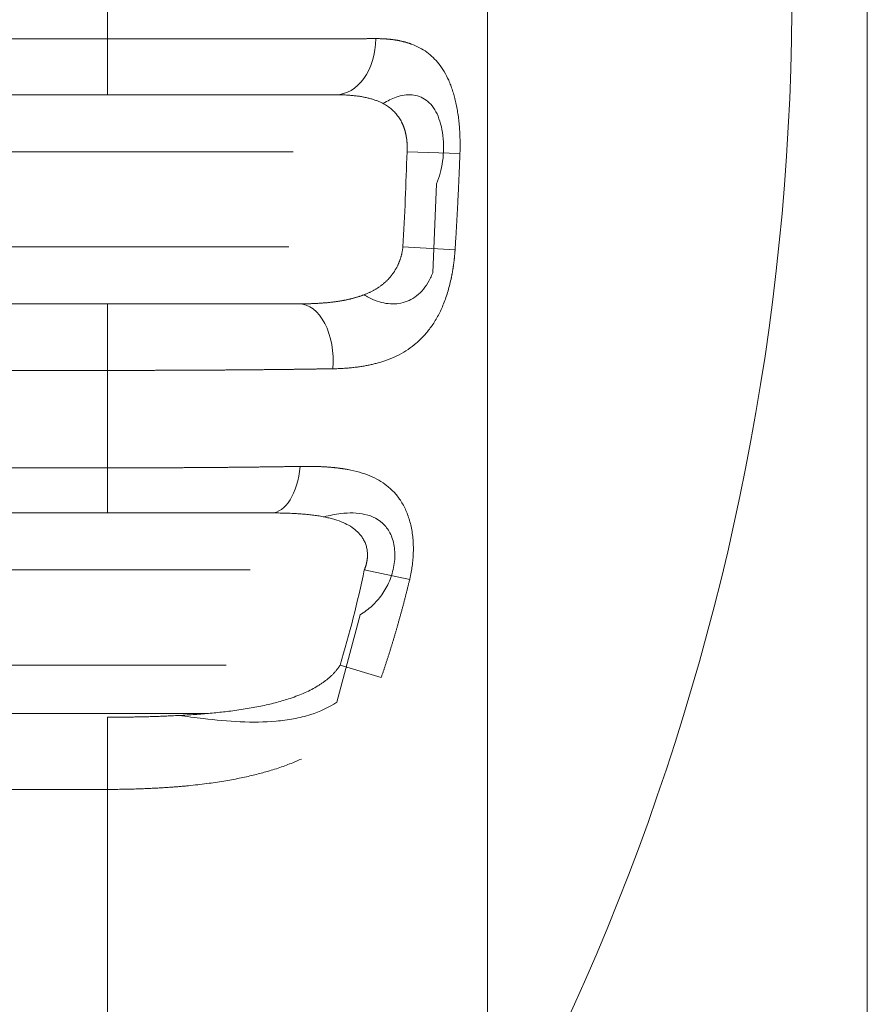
# Model space of a CAD drawing. Header units: millimetres. Extents: x 25069 to 61396, y 8621 to 21558.
# Tile 626 of 656: x 59275 to 59297, y 15368 to 15394. Entities that reach past the tile are written whole.
import ezdxf

# ---------------------------------------------------------------- set-up
doc = ezdxf.new("R2010")
doc.units = ezdxf.units.MM
doc.layers.add('10', color=7, linetype='Continuous')

msp = doc.modelspace()

# ---------------------------------------------------------------- linework, layer by layer
at = {"layer": '10', "color": 7, "linetype": 'Continuous', "lineweight": 20}
for p, q in [((59297.093, 15454.872), (59297.093, 15334.872)), ((59287.093, 15430.082), (59287.093, 15359.662)), ((59277.093, 15393.59), (59277.093, 15396.154)), ((59194.106, 15393.59), (59277.093, 15393.59)), ((59277.093, 15393.59), (59277.093, 15392.122)), ((59283.115, 15392.122), (59190.036, 15392.122)), ((59277.093, 15392.122), (59190.704, 15392.122)), ((59281.98, 15390.622), (59192.636, 15390.622)), ((59286.372, 15390.577), (59284.98, 15390.622)), ((59285.656, 15387.442), (59285.758, 15389.783)), ((59192.637, 15388.122), (59281.87, 15388.122)), ((59286.244, 15388.045), (59284.872, 15388.122)), ((59190.036, 15386.622), (59282.155, 15386.622)), ((59190.488, 15386.622), (59277.093, 15386.622)), ((59277.093, 15386.622), (59190.49, 15386.622)), ((59277.093, 15384.872), (59277.093, 15386.622)), ((59277.093, 15384.872), (59193.886, 15384.872)), ((59277.093, 15382.308), (59277.093, 15384.872)), ((59193.753, 15382.308), (59277.093, 15382.308)), ((59277.093, 15382.308), (59277.093, 15381.122)), ((59281.429, 15381.122), (59190.036, 15381.122)), ((59277.093, 15381.122), (59190.36, 15381.122)), ((59277.093, 15381.122), (59281.407, 15381.122)), ((59280.855, 15379.622), (59192.636, 15379.622)), ((59285.049, 15379.371), (59283.855, 15379.622)), ((59283.136, 15376.146), (59283.743, 15378.444)), ((59192.636, 15377.122), (59280.218, 15377.122)), ((59284.3, 15376.792), (59283.219, 15377.122)), ((59279.727, 15375.847), (59189.826, 15375.847)), ((59277.093, 15373.85), (59277.093, 15375.749)), ((59277.093, 15373.85), (59193.09, 15373.85)), ((59277.093, 15352.62), (59277.093, 15373.85))]:
    msp.add_line(p, q, dxfattribs=at)
msp.add_arc((59230.093, 15394.872), 65.014, 112.65187, 90, dxfattribs=at)
for centre, major_axis, ratio, start_param, end_param in [((59283.1, 15393.622), (0, 1.5), 0.706778, 3.141593, 4.696599), ((59282.136, 15385.122), (0, -1.5), 0.599023, 1.432276, 3.141593), ((59281.407, 15382.622), (0, 1.5), 0.516299, 3.141593, 4.527196)]:
    msp.add_ellipse(centre, major_axis=major_axis, ratio=ratio, start_param=start_param, end_param=end_param, dxfattribs=at)
for points, knots in [([(59277.093, 15393.59), (59277.11, 15393.59), (59277.142, 15393.59), (59277.19, 15393.59), (59277.238, 15393.59), (59277.287, 15393.59), (59277.335, 15393.59), (59277.383, 15393.59), (59277.431, 15393.59), (59277.48, 15393.59), (59277.528, 15393.59), (59277.576, 15393.59), (59277.624, 15393.59), (59277.673, 15393.59), (59277.721, 15393.59), (59277.769, 15393.59), (59277.817, 15393.59), (59277.866, 15393.59), (59277.914, 15393.59), (59277.962, 15393.59), (59278.01, 15393.59), (59278.058, 15393.59), (59278.107, 15393.59), (59278.155, 15393.59), (59278.203, 15393.59), (59278.251, 15393.59), (59278.299, 15393.59), (59278.347, 15393.59), (59278.395, 15393.59), (59278.443, 15393.59), (59278.491, 15393.59), (59278.539, 15393.59), (59278.587, 15393.59), (59278.635, 15393.59), (59278.683, 15393.59), (59278.731, 15393.59), (59278.778, 15393.59), (59278.826, 15393.59), (59278.874, 15393.59), (59278.922, 15393.59), (59278.969, 15393.59), (59279.017, 15393.59), (59279.064, 15393.59), (59279.112, 15393.59), (59279.159, 15393.59), (59279.207, 15393.59), (59279.254, 15393.59), (59279.302, 15393.59), (59279.349, 15393.591), (59279.396, 15393.591), (59279.443, 15393.591), (59279.491, 15393.591), (59279.538, 15393.591), (59279.585, 15393.591), (59279.632, 15393.591), (59279.679, 15393.591), (59279.726, 15393.591), (59279.773, 15393.591), (59279.819, 15393.591), (59279.866, 15393.591), (59279.913, 15393.591), (59279.959, 15393.591), (59280.006, 15393.591), (59280.052, 15393.591), (59280.099, 15393.591), (59280.145, 15393.591), (59280.191, 15393.591), (59280.238, 15393.591), (59280.284, 15393.591), (59280.33, 15393.591), (59280.376, 15393.591), (59280.422, 15393.591), (59280.468, 15393.591), (59280.514, 15393.591), (59280.559, 15393.591), (59280.605, 15393.592), (59280.651, 15393.592), (59280.696, 15393.592), (59280.741, 15393.592), (59280.787, 15393.592), (59280.832, 15393.592), (59280.877, 15393.592), (59280.922, 15393.592), (59280.967, 15393.592), (59281.012, 15393.592), (59281.057, 15393.592), (59281.102, 15393.592), (59281.146, 15393.592), (59281.191, 15393.592), (59281.235, 15393.592), (59281.28, 15393.592), (59281.324, 15393.592), (59281.368, 15393.592), (59281.412, 15393.593), (59281.456, 15393.593), (59281.5, 15393.593), (59281.544, 15393.593), (59281.587, 15393.593), (59281.631, 15393.593), (59281.675, 15393.593), (59281.718, 15393.593), (59281.761, 15393.593), (59281.804, 15393.593), (59281.847, 15393.593), (59281.89, 15393.593), (59281.933, 15393.593), (59281.976, 15393.593), (59282.019, 15393.593), (59282.061, 15393.593), (59282.103, 15393.594), (59282.146, 15393.594), (59282.188, 15393.594), (59282.23, 15393.594), (59282.272, 15393.594), (59282.314, 15393.594), (59282.355, 15393.594), (59282.397, 15393.594), (59282.438, 15393.594), (59282.48, 15393.594), (59282.521, 15393.594), (59282.562, 15393.594), (59282.603, 15393.594), (59282.644, 15393.595), (59282.684, 15393.595), (59282.725, 15393.595), (59282.765, 15393.595), (59282.806, 15393.595), (59282.846, 15393.595), (59282.886, 15393.595), (59282.926, 15393.595), (59282.965, 15393.595), (59283.005, 15393.595), (59283.045, 15393.595), (59283.084, 15393.595), (59283.123, 15393.596), (59283.162, 15393.596), (59283.201, 15393.596), (59283.24, 15393.596), (59283.279, 15393.596), (59283.317, 15393.596), (59283.355, 15393.596), (59283.394, 15393.596), (59283.432, 15393.596), (59283.47, 15393.596), (59283.507, 15393.596), (59283.545, 15393.597), (59283.582, 15393.597), (59283.62, 15393.597), (59283.657, 15393.597), (59283.694, 15393.597), (59283.731, 15393.597), (59283.767, 15393.597), (59283.804, 15393.597), (59283.84, 15393.597), (59283.876, 15393.597), (59283.913, 15393.597), (59283.948, 15393.598), (59283.984, 15393.598), (59284.02, 15393.598), (59284.055, 15393.598), (59284.09, 15393.598), (59284.125, 15393.598), (59284.149, 15393.598), (59284.16, 15393.598)], [0, 0, 0, 0, 0.00615, 0.012301, 0.018453, 0.024605, 0.030758, 0.036912, 0.043067, 0.049222, 0.055378, 0.061535, 0.067693, 0.073851, 0.08001, 0.08617, 0.092331, 0.098493, 0.104655, 0.110818, 0.116982, 0.123146, 0.129311, 0.135478, 0.141644, 0.147812, 0.15398, 0.160149, 0.166319, 0.17249, 0.178661, 0.184834, 0.191007, 0.19718, 0.203355, 0.20953, 0.215706, 0.221883, 0.22806, 0.234238, 0.240417, 0.246597, 0.252778, 0.258959, 0.265141, 0.271324, 0.277508, 0.283692, 0.289877, 0.296063, 0.30225, 0.308437, 0.314625, 0.320814, 0.327004, 0.333195, 0.339386, 0.345578, 0.351771, 0.357964, 0.364159, 0.370354, 0.37655, 0.382746, 0.388944, 0.395142, 0.401341, 0.40754, 0.413741, 0.419942, 0.426144, 0.432346, 0.43855, 0.444754, 0.450959, 0.457165, 0.463372, 0.469579, 0.475787, 0.481996, 0.488205, 0.494416, 0.500627, 0.506839, 0.513051, 0.519265, 0.525479, 0.531694, 0.53791, 0.544126, 0.550344, 0.556562, 0.56278, 0.569, 0.57522, 0.581441, 0.587663, 0.593886, 0.600109, 0.606333, 0.612558, 0.618784, 0.62501, 0.631238, 0.637466, 0.643694, 0.649924, 0.656154, 0.662385, 0.668617, 0.674849, 0.681083, 0.687317, 0.693552, 0.699787, 0.706024, 0.712261, 0.718499, 0.724738, 0.730977, 0.737217, 0.743458, 0.7497, 0.755943, 0.762186, 0.76843, 0.774675, 0.780921, 0.787167, 0.793414, 0.799662, 0.805911, 0.81216, 0.81841, 0.824661, 0.830913, 0.837165, 0.843419, 0.849673, 0.855928, 0.862183, 0.86844, 0.874697, 0.880955, 0.887213, 0.893473, 0.899733, 0.905994, 0.912255, 0.918518, 0.924781, 0.931045, 0.93731, 0.943575, 0.949842, 0.956109, 0.962377, 0.968645, 0.974915, 0.981185, 0.987456, 0.993728, 1, 1, 1, 1]), ([(59284.16, 15393.598), (59284.169, 15393.598), (59284.188, 15393.598), (59284.215, 15393.598), (59284.242, 15393.598), (59284.268, 15393.597), (59284.295, 15393.596), (59284.321, 15393.595), (59284.347, 15393.594), (59284.373, 15393.593), (59284.399, 15393.591), (59284.424, 15393.59), (59284.449, 15393.588), (59284.474, 15393.586), (59284.499, 15393.584), (59284.524, 15393.581), (59284.548, 15393.579), (59284.572, 15393.576), (59284.596, 15393.573), (59284.62, 15393.57), (59284.643, 15393.567), (59284.667, 15393.563), (59284.69, 15393.559), (59284.713, 15393.556), (59284.736, 15393.552), (59284.758, 15393.547), (59284.78, 15393.543), (59284.803, 15393.538), (59284.825, 15393.534), (59284.846, 15393.529), (59284.868, 15393.524), (59284.889, 15393.518), (59284.91, 15393.513), (59284.931, 15393.507), (59284.952, 15393.501), (59284.973, 15393.495), (59284.993, 15393.489), (59285.014, 15393.483), (59285.034, 15393.476), (59285.054, 15393.47), (59285.073, 15393.463), (59285.161, 15393.431), (59285.308, 15393.366), (59285.499, 15393.248), (59285.669, 15393.106), (59285.823, 15392.937), (59285.959, 15392.738), (59286.06, 15392.543), (59286.13, 15392.373), (59286.178, 15392.236), (59286.221, 15392.094), (59286.259, 15391.945), (59286.291, 15391.789), (59286.319, 15391.626), (59286.341, 15391.459), (59286.354, 15391.33), (59286.36, 15391.242), (59286.364, 15391.195), (59286.367, 15391.148), (59286.369, 15391.101), (59286.371, 15391.054), (59286.373, 15391.007), (59286.374, 15390.959), (59286.375, 15390.912), (59286.376, 15390.864), (59286.376, 15390.817), (59286.376, 15390.769), (59286.376, 15390.721), (59286.375, 15390.673), (59286.374, 15390.625), (59286.373, 15390.593), (59286.372, 15390.577)], [0, 0, 0, 0, 0.006718, 0.013409, 0.020073, 0.026711, 0.033321, 0.039905, 0.046462, 0.052993, 0.059498, 0.065977, 0.07243, 0.078857, 0.085259, 0.091636, 0.097988, 0.104315, 0.110617, 0.116895, 0.123149, 0.129378, 0.135583, 0.141765, 0.147923, 0.154057, 0.160169, 0.166257, 0.172323, 0.178366, 0.184386, 0.190385, 0.196361, 0.202316, 0.208249, 0.214161, 0.220052, 0.225921, 0.23177, 0.237599, 0.243407, 0.249196, 0.315362, 0.378896, 0.440215, 0.499773, 0.563165, 0.624673, 0.656629, 0.688068, 0.719123, 0.749935, 0.781689, 0.81303, 0.844133, 0.875179, 0.883577, 0.891947, 0.900294, 0.908621, 0.916932, 0.925231, 0.933522, 0.941808, 0.950093, 0.958381, 0.966676, 0.974981, 0.983302, 0.99164, 1, 1, 1, 1]), ([(59283.1, 15392.122), (59282.704, 15392.122), (59282.267, 15392.122), (59281.344, 15392.122), (59280.857, 15392.122), (59280.086, 15392.122), (59279.821, 15392.122), (59279.288, 15392.122), (59279.019, 15392.122), (59278.205, 15392.122), (59277.654, 15392.122), (59277.093, 15392.122)], [0, 0, 0, 0, 0.25, 0.25, 0.5, 0.5, 0.625, 0.625, 0.75, 0.75, 1, 1, 1, 1]), ([(59284.98, 15390.622), (59284.981, 15390.628), (59284.981, 15390.64), (59284.982, 15390.657), (59284.983, 15390.675), (59284.983, 15390.692), (59284.984, 15390.71), (59284.984, 15390.727), (59284.984, 15390.745), (59284.984, 15390.762), (59284.983, 15390.78), (59284.983, 15390.797), (59284.982, 15390.814), (59284.982, 15390.831), (59284.98, 15390.848), (59284.979, 15390.866), (59284.978, 15390.883), (59284.976, 15390.9), (59284.975, 15390.917), (59284.973, 15390.933), (59284.971, 15390.95), (59284.969, 15390.967), (59284.966, 15390.984), (59284.964, 15391), (59284.961, 15391.017), (59284.958, 15391.033), (59284.955, 15391.05), (59284.952, 15391.066), (59284.949, 15391.082), (59284.945, 15391.098), (59284.941, 15391.114), (59284.937, 15391.13), (59284.933, 15391.146), (59284.929, 15391.162), (59284.925, 15391.178), (59284.92, 15391.193), (59284.915, 15391.209), (59284.91, 15391.224), (59284.905, 15391.239), (59284.9, 15391.255), (59284.894, 15391.27), (59284.889, 15391.285), (59284.883, 15391.3), (59284.877, 15391.314), (59284.871, 15391.329), (59284.865, 15391.344), (59284.858, 15391.358), (59284.835, 15391.409), (59284.789, 15391.492), (59284.713, 15391.599), (59284.625, 15391.697), (59284.523, 15391.784), (59284.438, 15391.841), (59284.375, 15391.878), (59284.338, 15391.897), (59284.3, 15391.916), (59284.261, 15391.934), (59284.22, 15391.951), (59284.179, 15391.967), (59284.136, 15391.983), (59284.092, 15391.997), (59284.047, 15392.011), (59284.001, 15392.024), (59283.953, 15392.036), (59283.905, 15392.048), (59283.855, 15392.058), (59283.804, 15392.068), (59283.752, 15392.077), (59283.699, 15392.085), (59283.644, 15392.092), (59283.588, 15392.098), (59283.531, 15392.104), (59283.473, 15392.109), (59283.414, 15392.113), (59283.354, 15392.116), (59283.292, 15392.119), (59283.229, 15392.121), (59283.165, 15392.122), (59283.122, 15392.122), (59283.1, 15392.122)], [0, 0, 0, 0, 0.005515, 0.011019, 0.016512, 0.021996, 0.027472, 0.032938, 0.038396, 0.043847, 0.049291, 0.054728, 0.06016, 0.065585, 0.071006, 0.076423, 0.081836, 0.087245, 0.092652, 0.098056, 0.103459, 0.10886, 0.114261, 0.119662, 0.125063, 0.130465, 0.135869, 0.141274, 0.146683, 0.152094, 0.157509, 0.162928, 0.168352, 0.173782, 0.179217, 0.184658, 0.190106, 0.195562, 0.201025, 0.206497, 0.211978, 0.217468, 0.222968, 0.228479, 0.234001, 0.239534, 0.245079, 0.250636, 0.298267, 0.346812, 0.396575, 0.447837, 0.500855, 0.516811, 0.532992, 0.549404, 0.566052, 0.58294, 0.600074, 0.617458, 0.635095, 0.652992, 0.67115, 0.689575, 0.708269, 0.727236, 0.74648, 0.766003, 0.78581, 0.805901, 0.826281, 0.846952, 0.867917, 0.889177, 0.910736, 0.932596, 0.954758, 0.977226, 1, 1, 1, 1]), ([(59284.351, 15391.89), (59284.464, 15391.963), (59284.579, 15392.02), (59284.836, 15392.108), (59284.979, 15392.13), (59285.245, 15392.108), (59285.372, 15392.064), (59285.595, 15391.898), (59285.694, 15391.775), (59285.806, 15391.538), (59285.838, 15391.449), (59285.89, 15391.257), (59285.91, 15391.155), (59285.948, 15390.832), (59285.947, 15390.598), (59285.902, 15390.264), (59285.881, 15390.158), (59285.828, 15389.96), (59285.795, 15389.867), (59285.758, 15389.783)], [0, 0, 0, 0, 0.116473, 0.116473, 0.264242, 0.264242, 0.412012, 0.412012, 0.559781, 0.559781, 0.633666, 0.633666, 0.70755, 0.70755, 0.85532, 0.85532, 0.929204, 0.929204, 1, 1, 1, 1]), ([(59286.372, 15390.577), (59286.37, 15390.524), (59286.366, 15390.418), (59286.36, 15390.259), (59286.353, 15390.1), (59286.346, 15389.942), (59286.339, 15389.783), (59286.332, 15389.625), (59286.324, 15389.466), (59286.317, 15389.308), (59286.308, 15389.15), (59286.3, 15388.992), (59286.291, 15388.834), (59286.283, 15388.676), (59286.273, 15388.518), (59286.264, 15388.361), (59286.254, 15388.203), (59286.247, 15388.098), (59286.244, 15388.045)], [0, 0, 0, 0, 0.062785, 0.125525, 0.188222, 0.250877, 0.313492, 0.376068, 0.438606, 0.501108, 0.563576, 0.626011, 0.688414, 0.750786, 0.81313, 0.875445, 0.937735, 1, 1, 1, 1]), ([(59282.136, 15386.622), (59282.151, 15386.622), (59282.182, 15386.622), (59282.227, 15386.622), (59282.271, 15386.623), (59282.315, 15386.623), (59282.359, 15386.624), (59282.402, 15386.625), (59282.445, 15386.627), (59282.488, 15386.628), (59282.53, 15386.63), (59282.572, 15386.632), (59282.614, 15386.634), (59282.655, 15386.636), (59282.695, 15386.639), (59282.736, 15386.642), (59282.776, 15386.645), (59282.815, 15386.648), (59282.855, 15386.651), (59282.893, 15386.655), (59282.932, 15386.659), (59282.97, 15386.663), (59283.008, 15386.667), (59283.045, 15386.672), (59283.082, 15386.677), (59283.118, 15386.682), (59283.154, 15386.687), (59283.19, 15386.692), (59283.226, 15386.698), (59283.261, 15386.704), (59283.295, 15386.71), (59283.329, 15386.717), (59283.363, 15386.723), (59283.397, 15386.73), (59283.43, 15386.737), (59283.463, 15386.745), (59283.495, 15386.752), (59283.527, 15386.76), (59283.558, 15386.768), (59283.59, 15386.777), (59283.62, 15386.785), (59283.651, 15386.794), (59283.681, 15386.803), (59283.711, 15386.812), (59283.74, 15386.822), (59283.769, 15386.832), (59283.797, 15386.842), (59283.828, 15386.853), (59283.861, 15386.866), (59283.896, 15386.88), (59283.93, 15386.894), (59283.964, 15386.909), (59283.997, 15386.925), (59284.03, 15386.94), (59284.062, 15386.957), (59284.093, 15386.973), (59284.124, 15386.99), (59284.154, 15387.008), (59284.184, 15387.026), (59284.212, 15387.044), (59284.241, 15387.063), (59284.268, 15387.082), (59284.296, 15387.102), (59284.322, 15387.122), (59284.348, 15387.143), (59284.373, 15387.164), (59284.398, 15387.185), (59284.422, 15387.207), (59284.445, 15387.229), (59284.468, 15387.252), (59284.49, 15387.275), (59284.512, 15387.298), (59284.533, 15387.322), (59284.553, 15387.346), (59284.573, 15387.371), (59284.592, 15387.395), (59284.61, 15387.421), (59284.628, 15387.447), (59284.646, 15387.473), (59284.662, 15387.499), (59284.678, 15387.526), (59284.694, 15387.553), (59284.709, 15387.58), (59284.723, 15387.608), (59284.737, 15387.636), (59284.75, 15387.665), (59284.762, 15387.694), (59284.774, 15387.723), (59284.785, 15387.752), (59284.796, 15387.782), (59284.806, 15387.811), (59284.815, 15387.841), (59284.824, 15387.872), (59284.832, 15387.902), (59284.839, 15387.933), (59284.846, 15387.964), (59284.853, 15387.995), (59284.858, 15388.027), (59284.863, 15388.058), (59284.868, 15388.09), (59284.87, 15388.111), (59284.872, 15388.122)], [0, 0, 0, 0, 0.012769, 0.025449, 0.03804, 0.050543, 0.062957, 0.075284, 0.087522, 0.099673, 0.111737, 0.123713, 0.135603, 0.147406, 0.159122, 0.170752, 0.182296, 0.193755, 0.205128, 0.216416, 0.227618, 0.238737, 0.249771, 0.260721, 0.271587, 0.28237, 0.29307, 0.303686, 0.314221, 0.324673, 0.335044, 0.345333, 0.355542, 0.365669, 0.375716, 0.385684, 0.395572, 0.405381, 0.415111, 0.424763, 0.434337, 0.443834, 0.453254, 0.462598, 0.471866, 0.481058, 0.490176, 0.499219, 0.510741, 0.522152, 0.533453, 0.544645, 0.555729, 0.566708, 0.577581, 0.588352, 0.599021, 0.60959, 0.62006, 0.630434, 0.640713, 0.650899, 0.660993, 0.670998, 0.680915, 0.690746, 0.700494, 0.710161, 0.719748, 0.729257, 0.738692, 0.748054, 0.757346, 0.76657, 0.775729, 0.784824, 0.793859, 0.802836, 0.811758, 0.820628, 0.829448, 0.838221, 0.84695, 0.855638, 0.864288, 0.872902, 0.881484, 0.890037, 0.898564, 0.907068, 0.915552, 0.92402, 0.932473, 0.940917, 0.949353, 0.957786, 0.966217, 0.974651, 0.983091, 0.991539, 1, 1, 1, 1]), ([(59286.244, 15388.045), (59286.244, 15388.037), (59286.242, 15388.02), (59286.241, 15387.995), (59286.239, 15387.969), (59286.237, 15387.944), (59286.234, 15387.919), (59286.232, 15387.893), (59286.23, 15387.868), (59286.227, 15387.843), (59286.225, 15387.818), (59286.222, 15387.792), (59286.219, 15387.767), (59286.216, 15387.742), (59286.213, 15387.717), (59286.21, 15387.692), (59286.207, 15387.667), (59286.203, 15387.642), (59286.2, 15387.617), (59286.196, 15387.592), (59286.192, 15387.567), (59286.188, 15387.543), (59286.184, 15387.518), (59286.18, 15387.493), (59286.176, 15387.468), (59286.172, 15387.443), (59286.167, 15387.419), (59286.163, 15387.394), (59286.158, 15387.369), (59286.153, 15387.345), (59286.148, 15387.32), (59286.143, 15387.295), (59286.126, 15387.219), (59286.096, 15387.091), (59286.046, 15386.917), (59285.99, 15386.747), (59285.927, 15386.585), (59285.859, 15386.432), (59285.785, 15386.287), (59285.703, 15386.148), (59285.589, 15385.976), (59285.431, 15385.781), (59285.227, 15385.585), (59285.007, 15385.418), (59284.77, 15385.279), (59284.508, 15385.161), (59284.303, 15385.093), (59284.17, 15385.056), (59284.119, 15385.043), (59284.066, 15385.031), (59284.013, 15385.019), (59283.959, 15385.007), (59283.904, 15384.997), (59283.847, 15384.987), (59283.79, 15384.977), (59283.732, 15384.968), (59283.673, 15384.96), (59283.613, 15384.953), (59283.552, 15384.946), (59283.49, 15384.94), (59283.427, 15384.934), (59283.363, 15384.929), (59283.297, 15384.925), (59283.231, 15384.921), (59283.164, 15384.918), (59283.096, 15384.916), (59283.049, 15384.915), (59283.026, 15384.915)], [0, 0, 0, 0, 0.004019, 0.008035, 0.012048, 0.01606, 0.02007, 0.024079, 0.028087, 0.032096, 0.036105, 0.040115, 0.044127, 0.04814, 0.052157, 0.056176, 0.060199, 0.064225, 0.068256, 0.072292, 0.076334, 0.080382, 0.084435, 0.088496, 0.092564, 0.09664, 0.100725, 0.104818, 0.10892, 0.113032, 0.117155, 0.121287, 0.125431, 0.156053, 0.186947, 0.218282, 0.250221, 0.280751, 0.311723, 0.343252, 0.375447, 0.436691, 0.500407, 0.55901, 0.62001, 0.683713, 0.750388, 0.761728, 0.773183, 0.784753, 0.796439, 0.808243, 0.820166, 0.832207, 0.844369, 0.856653, 0.869058, 0.881586, 0.894238, 0.907014, 0.919916, 0.932944, 0.946098, 0.959381, 0.972791, 0.986331, 1, 1, 1, 1]), ([(59285.656, 15387.442), (59285.637, 15387.394), (59285.617, 15387.347), (59285.51, 15387.125), (59285.401, 15386.98), (59285.155, 15386.765), (59285.018, 15386.695), (59284.729, 15386.618), (59284.579, 15386.612), (59284.273, 15386.658), (59284.12, 15386.709), (59283.93, 15386.81), (59283.888, 15386.834), (59283.848, 15386.861)], [0, 0, 0, 0, 0.054809, 0.054809, 0.275705, 0.275705, 0.496601, 0.496601, 0.717497, 0.717497, 0.938392, 0.938392, 1, 1, 1, 1]), ([(59277.093, 15386.622), (59277.548, 15386.622), (59277.997, 15386.622), (59278.884, 15386.622), (59279.324, 15386.622), (59280.614, 15386.622), (59281.408, 15386.622), (59282.136, 15386.622)], [0, 0, 0, 0, 0.25, 0.25, 0.5, 0.5, 1, 1, 1, 1]), ([(59283.026, 15384.915), (59283.013, 15384.915), (59282.987, 15384.914), (59282.948, 15384.913), (59282.909, 15384.913), (59282.87, 15384.912), (59282.83, 15384.912), (59282.79, 15384.911), (59282.75, 15384.91), (59282.711, 15384.91), (59282.671, 15384.909), (59282.63, 15384.909), (59282.59, 15384.908), (59282.55, 15384.907), (59282.509, 15384.907), (59282.468, 15384.906), (59282.428, 15384.906), (59282.387, 15384.905), (59282.346, 15384.904), (59282.304, 15384.904), (59282.263, 15384.903), (59282.222, 15384.903), (59282.18, 15384.902), (59282.139, 15384.902), (59282.097, 15384.901), (59282.055, 15384.901), (59282.013, 15384.9), (59281.971, 15384.899), (59281.929, 15384.899), (59281.886, 15384.898), (59281.844, 15384.898), (59281.801, 15384.897), (59281.759, 15384.897), (59281.716, 15384.896), (59281.673, 15384.896), (59281.63, 15384.895), (59281.587, 15384.895), (59281.544, 15384.894), (59281.501, 15384.894), (59281.458, 15384.894), (59281.414, 15384.893), (59281.371, 15384.893), (59281.327, 15384.892), (59281.283, 15384.892), (59281.239, 15384.891), (59281.196, 15384.891), (59281.152, 15384.89), (59281.107, 15384.89), (59281.063, 15384.89), (59281.019, 15384.889), (59280.975, 15384.889), (59280.93, 15384.888), (59280.886, 15384.888), (59280.841, 15384.888), (59280.796, 15384.887), (59280.752, 15384.887), (59280.707, 15384.886), (59280.662, 15384.886), (59280.617, 15384.886), (59280.572, 15384.885), (59280.526, 15384.885), (59280.481, 15384.885), (59280.436, 15384.884), (59280.39, 15384.884), (59280.345, 15384.883), (59280.299, 15384.883), (59280.254, 15384.883), (59280.208, 15384.882), (59280.162, 15384.882), (59280.116, 15384.882), (59280.071, 15384.882), (59280.025, 15384.881), (59279.979, 15384.881), (59279.933, 15384.881), (59279.886, 15384.88), (59279.84, 15384.88), (59279.794, 15384.88), (59279.748, 15384.879), (59279.701, 15384.879), (59279.655, 15384.879), (59279.608, 15384.879), (59279.562, 15384.878), (59279.515, 15384.878), (59279.468, 15384.878), (59279.422, 15384.878), (59279.375, 15384.877), (59279.328, 15384.877), (59279.281, 15384.877), (59279.234, 15384.877), (59279.188, 15384.877), (59279.141, 15384.876), (59279.093, 15384.876), (59279.046, 15384.876), (59278.999, 15384.876), (59278.952, 15384.876), (59278.905, 15384.875), (59278.858, 15384.875), (59278.81, 15384.875), (59278.763, 15384.875), (59278.716, 15384.875), (59278.668, 15384.874), (59278.621, 15384.874), (59278.574, 15384.874), (59278.526, 15384.874), (59278.479, 15384.874), (59278.431, 15384.874), (59278.384, 15384.874), (59278.336, 15384.873), (59278.288, 15384.873), (59278.241, 15384.873), (59278.193, 15384.873), (59278.145, 15384.873), (59278.098, 15384.873), (59278.05, 15384.873), (59278.002, 15384.873), (59277.955, 15384.873), (59277.907, 15384.873), (59277.859, 15384.872), (59277.811, 15384.872), (59277.763, 15384.872), (59277.716, 15384.872), (59277.668, 15384.872), (59277.62, 15384.872), (59277.572, 15384.872), (59277.524, 15384.872), (59277.476, 15384.872), (59277.429, 15384.872), (59277.381, 15384.872), (59277.333, 15384.872), (59277.285, 15384.872), (59277.237, 15384.872), (59277.189, 15384.872), (59277.141, 15384.872), (59277.109, 15384.872), (59277.093, 15384.872)], [0, 0, 0, 0, 0.007635, 0.015269, 0.022902, 0.030535, 0.038166, 0.045796, 0.053425, 0.061053, 0.06868, 0.076306, 0.083931, 0.091555, 0.099178, 0.1068, 0.114421, 0.122041, 0.12966, 0.137278, 0.144894, 0.152511, 0.160126, 0.16774, 0.175353, 0.182965, 0.190576, 0.198186, 0.205795, 0.213403, 0.221011, 0.228617, 0.236222, 0.243827, 0.25143, 0.259033, 0.266634, 0.274235, 0.281834, 0.289433, 0.297031, 0.304628, 0.312224, 0.319819, 0.327413, 0.335006, 0.342598, 0.35019, 0.35778, 0.365369, 0.372958, 0.380546, 0.388133, 0.395719, 0.403304, 0.410888, 0.418471, 0.426053, 0.433635, 0.441216, 0.448795, 0.456374, 0.463952, 0.47153, 0.479106, 0.486681, 0.494256, 0.50183, 0.509403, 0.516975, 0.524546, 0.532116, 0.539686, 0.547255, 0.554823, 0.56239, 0.569956, 0.577522, 0.585086, 0.59265, 0.600213, 0.607775, 0.615337, 0.622898, 0.630457, 0.638016, 0.645575, 0.653132, 0.660689, 0.668245, 0.6758, 0.683355, 0.690908, 0.698461, 0.706014, 0.713565, 0.721116, 0.728666, 0.736215, 0.743763, 0.751311, 0.758858, 0.766404, 0.77395, 0.781495, 0.789039, 0.796582, 0.804125, 0.811667, 0.819208, 0.826749, 0.834289, 0.841828, 0.849367, 0.856905, 0.864442, 0.871978, 0.879514, 0.887049, 0.894584, 0.902118, 0.909651, 0.917184, 0.924715, 0.932247, 0.939777, 0.947307, 0.954837, 0.962366, 0.969894, 0.977421, 0.984948, 0.992474, 1, 1, 1, 1]), ([(59277.093, 15382.308), (59277.11, 15382.308), (59277.143, 15382.308), (59277.193, 15382.308), (59277.242, 15382.308), (59277.292, 15382.308), (59277.341, 15382.308), (59277.391, 15382.308), (59277.441, 15382.308), (59277.49, 15382.308), (59277.54, 15382.308), (59277.589, 15382.308), (59277.639, 15382.308), (59277.688, 15382.308), (59277.738, 15382.308), (59277.787, 15382.308), (59277.837, 15382.309), (59277.886, 15382.309), (59277.936, 15382.309), (59277.985, 15382.309), (59278.035, 15382.309), (59278.084, 15382.309), (59278.133, 15382.309), (59278.183, 15382.309), (59278.232, 15382.31), (59278.281, 15382.31), (59278.331, 15382.31), (59278.38, 15382.31), (59278.429, 15382.31), (59278.478, 15382.31), (59278.528, 15382.311), (59278.577, 15382.311), (59278.626, 15382.311), (59278.675, 15382.311), (59278.724, 15382.311), (59278.773, 15382.312), (59278.822, 15382.312), (59278.871, 15382.312), (59278.92, 15382.312), (59278.969, 15382.313), (59279.017, 15382.313), (59279.066, 15382.313), (59279.115, 15382.313), (59279.163, 15382.314), (59279.212, 15382.314), (59279.261, 15382.314), (59279.309, 15382.314), (59279.358, 15382.315), (59279.406, 15382.315), (59279.454, 15382.315), (59279.503, 15382.316), (59279.551, 15382.316), (59279.599, 15382.316), (59279.647, 15382.317), (59279.695, 15382.317), (59279.743, 15382.317), (59279.791, 15382.318), (59279.839, 15382.318), (59279.887, 15382.318), (59279.935, 15382.319), (59279.982, 15382.319), (59280.03, 15382.32), (59280.077, 15382.32), (59280.125, 15382.32), (59280.172, 15382.321), (59280.22, 15382.321), (59280.267, 15382.322), (59280.314, 15382.322), (59280.361, 15382.323), (59280.408, 15382.323), (59280.455, 15382.323), (59280.502, 15382.324), (59280.549, 15382.324), (59280.595, 15382.325), (59280.642, 15382.325), (59280.688, 15382.326), (59280.735, 15382.326), (59280.781, 15382.327), (59280.827, 15382.327), (59280.874, 15382.328), (59280.92, 15382.328), (59280.966, 15382.329), (59281.012, 15382.329), (59281.057, 15382.33), (59281.103, 15382.331), (59281.149, 15382.331), (59281.194, 15382.332), (59281.24, 15382.332), (59281.285, 15382.333), (59281.33, 15382.333), (59281.375, 15382.334), (59281.42, 15382.335), (59281.465, 15382.335), (59281.51, 15382.336), (59281.555, 15382.336), (59281.599, 15382.337), (59281.644, 15382.338), (59281.688, 15382.338), (59281.732, 15382.339), (59281.776, 15382.34), (59281.82, 15382.34), (59281.864, 15382.341), (59281.908, 15382.342), (59281.952, 15382.342), (59281.995, 15382.343), (59282.039, 15382.344), (59282.082, 15382.344), (59282.125, 15382.345), (59282.154, 15382.345), (59282.168, 15382.346)], [0, 0, 0, 0, 0.009301, 0.018603, 0.027905, 0.037208, 0.046512, 0.055816, 0.06512, 0.074426, 0.083732, 0.093038, 0.102345, 0.111653, 0.120962, 0.130271, 0.139581, 0.148891, 0.158203, 0.167515, 0.176827, 0.186141, 0.195455, 0.204769, 0.214085, 0.223401, 0.232718, 0.242036, 0.251355, 0.260674, 0.269994, 0.279315, 0.288637, 0.29796, 0.307283, 0.316607, 0.325932, 0.335258, 0.344585, 0.353912, 0.363241, 0.37257, 0.3819, 0.391231, 0.400563, 0.409896, 0.41923, 0.428565, 0.4379, 0.447237, 0.456574, 0.465913, 0.475252, 0.484593, 0.493934, 0.503276, 0.51262, 0.521964, 0.531309, 0.540655, 0.550003, 0.559351, 0.5687, 0.578051, 0.587402, 0.596755, 0.606108, 0.615463, 0.624818, 0.634175, 0.643533, 0.652892, 0.662252, 0.671613, 0.680975, 0.690339, 0.699703, 0.709069, 0.718435, 0.727803, 0.737172, 0.746543, 0.755914, 0.765286, 0.77466, 0.784035, 0.793411, 0.802788, 0.812167, 0.821547, 0.830928, 0.84031, 0.849693, 0.859078, 0.868464, 0.877851, 0.887239, 0.896629, 0.90602, 0.915412, 0.924805, 0.9342, 0.943596, 0.952994, 0.962392, 0.971792, 0.981193, 0.990596, 1, 1, 1, 1]), ([(59282.168, 15382.346), (59282.181, 15382.346), (59282.205, 15382.346), (59282.242, 15382.347), (59282.279, 15382.347), (59282.315, 15382.347), (59282.351, 15382.347), (59282.386, 15382.347), (59282.422, 15382.347), (59282.457, 15382.346), (59282.491, 15382.346), (59282.526, 15382.345), (59282.56, 15382.345), (59282.594, 15382.344), (59282.627, 15382.343), (59282.661, 15382.342), (59282.694, 15382.34), (59282.726, 15382.339), (59282.759, 15382.337), (59282.791, 15382.336), (59282.823, 15382.334), (59282.854, 15382.332), (59282.885, 15382.33), (59282.916, 15382.327), (59282.947, 15382.325), (59282.977, 15382.323), (59283.007, 15382.32), (59283.037, 15382.317), (59283.067, 15382.314), (59283.096, 15382.311), (59283.125, 15382.308), (59283.154, 15382.305), (59283.182, 15382.301), (59283.21, 15382.297), (59283.238, 15382.294), (59283.266, 15382.29), (59283.293, 15382.286), (59283.32, 15382.282), (59283.347, 15382.277), (59283.374, 15382.273), (59283.4, 15382.268), (59283.522, 15382.246), (59283.728, 15382.198), (59284, 15382.104), (59284.24, 15381.987), (59284.46, 15381.84), (59284.657, 15381.657), (59284.803, 15381.466), (59284.902, 15381.295), (59284.968, 15381.154), (59285.023, 15381.006), (59285.069, 15380.848), (59285.105, 15380.68), (59285.131, 15380.505), (59285.145, 15380.323), (59285.147, 15380.184), (59285.145, 15380.092), (59285.144, 15380.047), (59285.142, 15380.003), (59285.139, 15379.958), (59285.136, 15379.914), (59285.132, 15379.869), (59285.128, 15379.824), (59285.123, 15379.779), (59285.117, 15379.734), (59285.11, 15379.689), (59285.104, 15379.644), (59285.096, 15379.598), (59285.088, 15379.553), (59285.079, 15379.507), (59285.07, 15379.462), (59285.059, 15379.416), (59285.052, 15379.386), (59285.049, 15379.371)], [0, 0, 0, 0, 0.006943, 0.01385, 0.02072, 0.027554, 0.034351, 0.041111, 0.047835, 0.054524, 0.061176, 0.067792, 0.074372, 0.080917, 0.087426, 0.0939, 0.100338, 0.106741, 0.113109, 0.119442, 0.12574, 0.132003, 0.138232, 0.144426, 0.150585, 0.156711, 0.162802, 0.16886, 0.174884, 0.180874, 0.18683, 0.192753, 0.198643, 0.2045, 0.210324, 0.216115, 0.221874, 0.2276, 0.233294, 0.238956, 0.244585, 0.250184, 0.317535, 0.381313, 0.441928, 0.499854, 0.563852, 0.625031, 0.65721, 0.688647, 0.719552, 0.750148, 0.781808, 0.812988, 0.843978, 0.875073, 0.882392, 0.889697, 0.89699, 0.904275, 0.911557, 0.918839, 0.926124, 0.933416, 0.94072, 0.948039, 0.955377, 0.962737, 0.970123, 0.977539, 0.984988, 0.992474, 1, 1, 1, 1]), ([(59282.794, 15381.02), (59282.944, 15381.058), (59283.092, 15381.087), (59283.459, 15381.131), (59283.676, 15381.13), (59284.07, 15381.04), (59284.251, 15380.95), (59284.462, 15380.718), (59284.522, 15380.625), (59284.611, 15380.407), (59284.641, 15380.283), (59284.665, 15380.018), (59284.659, 15379.876), (59284.611, 15379.595), (59284.57, 15379.456), (59284.46, 15379.195), (59284.393, 15379.078), (59284.24, 15378.862), (59284.153, 15378.765), (59283.962, 15378.589), (59283.855, 15378.511), (59283.743, 15378.444)], [0, 0, 0, 0, 0.104324, 0.104324, 0.265843, 0.265843, 0.427362, 0.427362, 0.508122, 0.508122, 0.588881, 0.588881, 0.669641, 0.669641, 0.7504, 0.7504, 0.83116, 0.83116, 0.911919, 0.911919, 1, 1, 1, 1]), ([(59281.407, 15381.122), (59281.081, 15381.122), (59280.744, 15381.122), (59280.049, 15381.122), (59279.688, 15381.122), (59278.598, 15381.122), (59277.855, 15381.122), (59277.093, 15381.122)], [0, 0, 0, 0, 0.25, 0.25, 0.5, 0.5, 1, 1, 1, 1]), ([(59283.855, 15379.622), (59283.857, 15379.627), (59283.862, 15379.637), (59283.868, 15379.652), (59283.873, 15379.667), (59283.879, 15379.682), (59283.884, 15379.697), (59283.889, 15379.712), (59283.894, 15379.727), (59283.898, 15379.742), (59283.902, 15379.757), (59283.906, 15379.771), (59283.91, 15379.786), (59283.914, 15379.801), (59283.917, 15379.816), (59283.92, 15379.831), (59283.923, 15379.846), (59283.926, 15379.861), (59283.928, 15379.876), (59283.93, 15379.891), (59283.932, 15379.906), (59283.934, 15379.921), (59283.935, 15379.935), (59283.936, 15379.95), (59283.937, 15379.965), (59283.938, 15379.98), (59283.938, 15379.994), (59283.939, 15380.009), (59283.939, 15380.024), (59283.938, 15380.038), (59283.938, 15380.053), (59283.937, 15380.068), (59283.934, 15380.114), (59283.923, 15380.191), (59283.895, 15380.295), (59283.852, 15380.394), (59283.785, 15380.508), (59283.681, 15380.63), (59283.53, 15380.75), (59283.347, 15380.852), (59283.191, 15380.913), (59283.079, 15380.949), (59283.02, 15380.966), (59282.96, 15380.982), (59282.899, 15380.997), (59282.835, 15381.011), (59282.77, 15381.024), (59282.704, 15381.037), (59282.635, 15381.048), (59282.565, 15381.058), (59282.494, 15381.068), (59282.42, 15381.076), (59282.345, 15381.084), (59282.268, 15381.091), (59282.189, 15381.097), (59282.109, 15381.103), (59282.027, 15381.107), (59281.944, 15381.111), (59281.858, 15381.115), (59281.771, 15381.117), (59281.683, 15381.119), (59281.592, 15381.121), (59281.5, 15381.122), (59281.438, 15381.122), (59281.407, 15381.122)], [0, 0, 0, 0, 0.004252, 0.008483, 0.012694, 0.016885, 0.021057, 0.025212, 0.02935, 0.033472, 0.037578, 0.041671, 0.04575, 0.049817, 0.053872, 0.057917, 0.061952, 0.065978, 0.069997, 0.074009, 0.078016, 0.082017, 0.086015, 0.09001, 0.094003, 0.097996, 0.101988, 0.105982, 0.109978, 0.113976, 0.117979, 0.121987, 0.126001, 0.156329, 0.187082, 0.218655, 0.251414, 0.306632, 0.366053, 0.430597, 0.500985, 0.518878, 0.537082, 0.555606, 0.574453, 0.59363, 0.613141, 0.632993, 0.653188, 0.673733, 0.69463, 0.715884, 0.737499, 0.759479, 0.781827, 0.804545, 0.827638, 0.851108, 0.874958, 0.899191, 0.923809, 0.948815, 0.974212, 1, 1, 1, 1]), ([(59285.049, 15379.371), (59285.042, 15379.342), (59285.028, 15379.284), (59285.006, 15379.197), (59284.985, 15379.11), (59284.963, 15379.024), (59284.941, 15378.938), (59284.919, 15378.852), (59284.897, 15378.767), (59284.875, 15378.681), (59284.852, 15378.596), (59284.829, 15378.512), (59284.806, 15378.427), (59284.783, 15378.343), (59284.759, 15378.259), (59284.735, 15378.175), (59284.711, 15378.092), (59284.687, 15378.009), (59284.663, 15377.926), (59284.638, 15377.843), (59284.614, 15377.76), (59284.589, 15377.678), (59284.564, 15377.596), (59284.538, 15377.515), (59284.513, 15377.433), (59284.487, 15377.352), (59284.461, 15377.271), (59284.434, 15377.191), (59284.408, 15377.11), (59284.381, 15377.03), (59284.354, 15376.95), (59284.327, 15376.871), (59284.309, 15376.818), (59284.3, 15376.792)], [0, 0, 0, 0, 0.033326, 0.066578, 0.099758, 0.132865, 0.165899, 0.198861, 0.231751, 0.264569, 0.297314, 0.329989, 0.362592, 0.395124, 0.427585, 0.459975, 0.492295, 0.524544, 0.556723, 0.588833, 0.620873, 0.652843, 0.684744, 0.716576, 0.74834, 0.780035, 0.811661, 0.84322, 0.874711, 0.906134, 0.93749, 0.968778, 1, 1, 1, 1]), ([(59277.093, 15375.749), (59277.116, 15375.749), (59277.162, 15375.749), (59277.231, 15375.749), (59277.299, 15375.749), (59277.368, 15375.75), (59277.436, 15375.75), (59277.505, 15375.751), (59277.573, 15375.752), (59277.641, 15375.752), (59277.71, 15375.753), (59277.778, 15375.754), (59277.846, 15375.756), (59277.914, 15375.757), (59277.982, 15375.758), (59278.05, 15375.76), (59278.117, 15375.762), (59278.185, 15375.763), (59278.253, 15375.765), (59278.32, 15375.767), (59278.388, 15375.77), (59278.455, 15375.772), (59278.523, 15375.774), (59278.59, 15375.777), (59278.657, 15375.78), (59278.842, 15375.788), (59279.141, 15375.803), (59279.55, 15375.831), (59279.949, 15375.866), (59280.356, 15375.912), (59280.766, 15375.971), (59281.172, 15376.046), (59281.549, 15376.134), (59281.858, 15376.226), (59282.105, 15376.315), (59282.294, 15376.394), (59282.469, 15376.479), (59282.591, 15376.547), (59282.667, 15376.595), (59282.703, 15376.617), (59282.737, 15376.641), (59282.771, 15376.664), (59282.804, 15376.688), (59282.836, 15376.711), (59282.867, 15376.736), (59282.897, 15376.76), (59282.926, 15376.784), (59282.954, 15376.809), (59282.981, 15376.834), (59283.007, 15376.859), (59283.033, 15376.885), (59283.057, 15376.911), (59283.08, 15376.936), (59283.103, 15376.962), (59283.125, 15376.988), (59283.145, 15377.015), (59283.165, 15377.041), (59283.184, 15377.068), (59283.202, 15377.095), (59283.213, 15377.113), (59283.219, 15377.122)], [0, 0, 0, 0, 0.010505, 0.021, 0.031485, 0.04196, 0.052426, 0.062881, 0.073327, 0.083764, 0.094192, 0.104611, 0.115021, 0.125422, 0.135815, 0.1462, 0.156577, 0.166946, 0.177307, 0.187661, 0.198007, 0.208346, 0.218678, 0.229003, 0.239322, 0.249634, 0.314111, 0.377212, 0.438988, 0.499489, 0.567577, 0.631858, 0.692448, 0.749485, 0.783438, 0.815567, 0.845934, 0.874611, 0.881306, 0.887894, 0.894377, 0.900755, 0.907031, 0.913207, 0.919283, 0.925262, 0.931146, 0.936936, 0.942635, 0.948245, 0.953768, 0.959206, 0.964562, 0.96984, 0.97504, 0.980167, 0.985224, 0.990212, 0.995137, 1, 1, 1, 1]), ([(59278.971, 15375.795), (59279.187, 15375.767), (59279.401, 15375.739), (59279.946, 15375.676), (59280.272, 15375.645), (59280.912, 15375.616), (59281.226, 15375.618), (59281.69, 15375.659), (59281.843, 15375.679), (59282.148, 15375.736), (59282.3, 15375.773), (59282.688, 15375.898), (59282.921, 15376.003), (59283.136, 15376.146)], [0, 0, 0, 0, 0.144847, 0.144847, 0.368945, 0.368945, 0.593044, 0.593044, 0.705093, 0.705093, 0.817142, 0.817142, 1, 1, 1, 1]), ([(59282.199, 15374.65), (59282.124, 15374.616), (59281.938, 15374.536), (59281.627, 15374.421), (59281.281, 15374.313), (59280.924, 15374.22), (59280.556, 15374.139), (59280.149, 15374.065), (59279.702, 15373.999), (59279.371, 15373.962), (59279.172, 15373.942), (59279.117, 15373.937), (59279.061, 15373.932), (59279.003, 15373.927), (59278.943, 15373.922), (59278.883, 15373.917), (59278.821, 15373.913), (59278.757, 15373.908), (59278.692, 15373.903), (59278.626, 15373.899), (59278.558, 15373.895), (59278.489, 15373.89), (59278.418, 15373.886), (59278.346, 15373.882), (59278.272, 15373.879), (59278.197, 15373.875), (59278.121, 15373.872), (59278.043, 15373.869), (59277.964, 15373.866), (59277.883, 15373.863), (59277.801, 15373.86), (59277.717, 15373.858), (59277.632, 15373.856), (59277.546, 15373.854), (59277.458, 15373.853), (59277.369, 15373.852), (59277.278, 15373.851), (59277.186, 15373.85), (59277.125, 15373.85), (59277.093, 15373.85)], [0, 0, 0, 0, 0.049716, 0.122412, 0.19909, 0.266583, 0.340427, 0.420658, 0.507304, 0.600387, 0.610588, 0.621045, 0.631757, 0.642725, 0.653948, 0.665427, 0.677162, 0.689152, 0.701398, 0.713899, 0.726656, 0.739668, 0.752937, 0.76646, 0.78024, 0.794275, 0.808566, 0.823112, 0.837915, 0.852972, 0.868286, 0.883855, 0.89968, 0.915761, 0.932097, 0.948689, 0.965537, 0.982641, 1, 1, 1, 1])]:
    msp.add_open_spline(points, degree=3, knots=knots, dxfattribs=at)
for points in [[(59284.872, 15388.122), (59284.918, 15388.955), (59284.953, 15389.788), (59284.98, 15390.622)], [(59283.219, 15377.122), (59283.47, 15377.945), (59283.678, 15378.78), (59283.855, 15379.622)]]:
    msp.add_open_spline(points, degree=3, dxfattribs=at)

doc.saveas('drawing.dxf')
